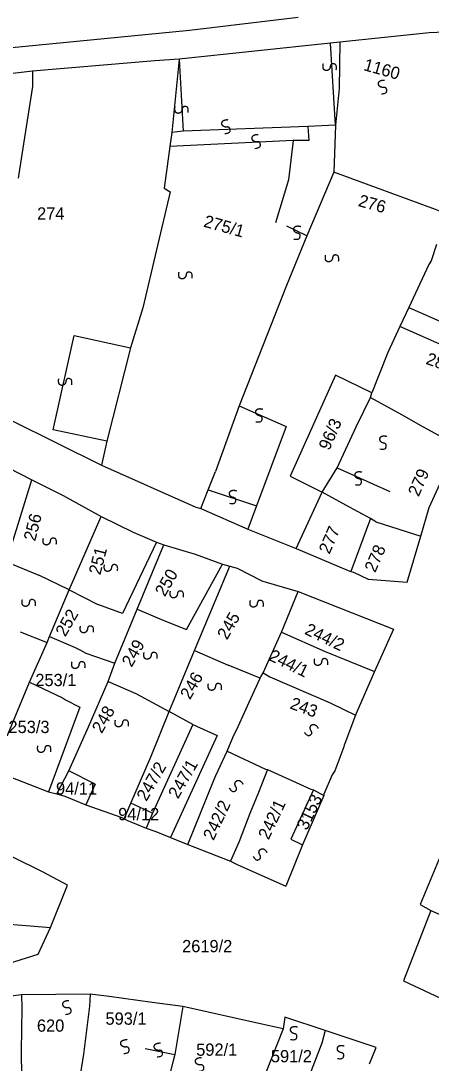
# Model space of a CAD drawing. Extents: x -581999 to -572728, y -1219553 to -1212032.
# Drawn here: x -577960.1 to -577893.2, y -1215897.4 to -1215727.3 of the extents above; entities that cross this region are included whole.
import ezdxf

# ---------------------------------------------------------------- set-up
doc = ezdxf.new("R2010")
doc.units = 0
for name, color, linetype in [('Vrstva 1', 7, 'Continuous'), ('Vrstva 2', 7, 'Continuous'), ('Vrstva 4', 7, 'Continuous'), ('Vrstva 6', 7, 'Continuous')]:
    doc.layers.add(name, color=color, linetype=linetype)

msp = doc.modelspace()

# ---------------------------------------------------------------- linework, layer by layer
at = {"layer": 'Vrstva 1'}
for p, q in [((-577914.875, -1215820.46), (-577899.323, -1215826.575)), ((-577899.323, -1215826.575), (-577902.4, -1215833.495)), ((-577920.562, -1215833.695), (-577919.467, -1215834.35)), ((-577919.467, -1215834.35), (-577909.636, -1215838.63)), ((-577932.027, -1215842.156), (-577935.92, -1215840.024)), ((-577952.272, -1215849.703), (-577949.027, -1215842.502)), ((-577932.027, -1215842.156), (-577938.602, -1215856.601)), ((-577932.027, -1215842.156), (-577928.047, -1215843.941)), ((-577928.047, -1215843.941), (-577935.66, -1215860.577)), ((-577954.237, -1215853.469), (-577952.272, -1215849.703)), ((-577947.946, -1215851.894), (-577952.272, -1215849.703)), ((-577947.946, -1215851.894), (-577949.503, -1215855.221)), ((-577912.387, -1215852.787), (-577916.053, -1215860.856)), ((-577955.583, -1215853.128), (-577954.237, -1215853.469)), ((-577954.237, -1215853.469), (-577952.893, -1215853.811)), ((-577952.893, -1215853.811), (-577949.503, -1215855.221)), ((-577949.503, -1215855.221), (-577943.63, -1215857.334)), ((-577938.602, -1215856.601), (-577942.149, -1215854.978)), ((-577943.63, -1215857.334), (-577943.22, -1215857.548)), ((-577938.602, -1215856.601), (-577939.64, -1215859.036)), ((-577916.053, -1215860.856), (-577914.156, -1215861.743)), ((-577965.024, -1215874.479), (-577955.221, -1215875.268))]:
    msp.add_line(p, q, dxfattribs=at)
for points in [[(-578004.439, -1215735.994), (-577979.974, -1215733.505), (-577932.565, -1215728.844), (-577914.873, -1215726.747)], [(-577893.475, -1215729.316), (-577908.044, -1215730.839)], [(-577887.111, -1215729.051), (-577888.413, -1215729.095), (-577893.475, -1215729.316)], [(-577908.044, -1215730.839), (-577909.594, -1215730.984), (-577934.288, -1215733.607)], [(-577908.044, -1215730.839), (-577908.164, -1215738.355)], [(-577938.249, -1215733.88), (-577958.201, -1215735.531)], [(-577934.288, -1215733.607), (-577938.249, -1215733.88)], [(-577934.288, -1215733.607), (-577935.437, -1215745.539)], [(-577958.201, -1215735.531), (-577967.4, -1215736.643)], [(-577958.201, -1215735.531), (-577958.194, -1215738.066), (-577959.92, -1215749.171)], [(-577908.164, -1215738.355), (-577908.747, -1215744.334)], [(-577935.437, -1215745.539), (-577935.767, -1215747.851), (-577936.735, -1215754.65), (-577935.747, -1215755.222)], [(-577908.747, -1215744.334), (-577909.051, -1215752.023)], [(-577959.92, -1215749.171), (-577960.495, -1215753.015)], [(-577909.051, -1215752.023), (-577913.463, -1215762.404)], [(-577889.742, -1215759.194), (-577892.459, -1215758.137), (-577909.051, -1215752.023)], [(-577935.747, -1215755.222), (-577940.182, -1215774.148)], [(-577913.463, -1215762.404), (-577916.782, -1215770.498)], [(-577892.293, -1215763.845), (-577893.174, -1215766.493), (-577893.575, -1215767.115)], [(-577893.575, -1215767.115), (-577896.808, -1215774.121), (-577898.27, -1215777.21)], [(-577916.782, -1215770.498), (-577924.472, -1215790.123)], [(-577940.182, -1215774.148), (-577942.179, -1215780.692)], [(-577898.27, -1215777.21), (-577900.261, -1215781.475)], [(-577890.394, -1215780.683), (-577898.27, -1215777.21)], [(-577942.179, -1215780.692), (-577946.038, -1215795.915)], [(-577900.261, -1215781.475), (-577902.825, -1215788.015), (-577908.754, -1215785.152), (-577916.152, -1215801.644), (-577910.928, -1215804.219)], [(-577905.385, -1215793.56), (-577903.08, -1215788.778), (-577902.825, -1215788.015)], [(-577969.091, -1215788.832), (-577946.913, -1215799.853)], [(-577924.472, -1215790.123), (-577928.332, -1215800.859)], [(-577903.08, -1215788.778), (-577898.028, -1215791.586)], [(-577898.028, -1215791.586), (-577894.501, -1215793.589)], [(-577908.514, -1215800.241), (-577905.385, -1215793.56)], [(-577894.501, -1215793.589), (-577888.86, -1215796.61)], [(-577946.038, -1215795.915), (-577946.913, -1215799.853)], [(-577893.473, -1215806.746), (-577888.86, -1215796.61)], [(-577966.075, -1215798.25), (-577958.277, -1215802.201)], [(-577946.913, -1215799.853), (-577931.561, -1215806.707), (-577930.729, -1215806.872)], [(-577910.928, -1215804.219), (-577908.514, -1215800.241)], [(-577929.531, -1215803.866), (-577928.332, -1215800.859)], [(-577962.426, -1215815.588), (-577958.277, -1215802.201)], [(-577958.277, -1215802.201), (-577953.167, -1215804.789)], [(-577953.167, -1215804.789), (-577946.984, -1215808.193)], [(-577930.729, -1215806.872), (-577929.531, -1215803.866)], [(-577915.18, -1215813.438), (-577910.928, -1215804.219)], [(-577907.103, -1215806.36), (-577910.928, -1215804.219)], [(-577930.729, -1215806.872), (-577923.087, -1215810.287)], [(-577903.089, -1215808.517), (-577907.103, -1215806.36)], [(-577894.839, -1215811.395), (-577893.473, -1215806.746)], [(-577952.183, -1215820.176), (-577946.984, -1215808.193)], [(-577946.984, -1215808.193), (-577941.742, -1215810.781)], [(-577903.089, -1215808.517), (-577906.285, -1215817.16)], [(-577902.178, -1215809.081), (-577903.089, -1215808.517)], [(-577923.087, -1215810.287), (-577915.18, -1215813.438)], [(-577902.178, -1215809.081), (-577894.839, -1215811.395)], [(-577941.742, -1215810.781), (-577937.977, -1215812.416)], [(-577906.285, -1215817.16), (-577905.861, -1215817.304), (-577903.461, -1215818.449), (-577897.102, -1215818.892), (-577894.839, -1215811.395)], [(-577937.977, -1215812.416), (-577943.49, -1215824.038), (-577947.54, -1215822.588)], [(-577941.096, -1215823.312), (-577936.767, -1215812.826)], [(-577937.977, -1215812.416), (-577936.767, -1215812.826)], [(-577936.767, -1215812.826), (-577931.656, -1215814.33)], [(-577915.18, -1215813.438), (-577906.708, -1215817.017), (-577906.285, -1215817.16)], [(-577962.426, -1215815.588), (-577957.127, -1215817.753)], [(-577931.656, -1215814.33), (-577927.22, -1215815.967)], [(-577936.777, -1215825.19), (-577933.073, -1215826.65), (-577927.22, -1215815.967)], [(-577931.744, -1215830.074), (-577926.01, -1215816.308)], [(-577927.22, -1215815.967), (-577926.01, -1215816.308)], [(-577926.01, -1215816.308), (-577924.799, -1215816.65), (-577920.768, -1215818.692), (-577920.079, -1215818.907)], [(-577952.183, -1215820.176), (-577957.127, -1215817.753)], [(-577920.079, -1215818.907), (-577914.875, -1215820.46)], [(-577955.403, -1215827.784), (-577952.183, -1215820.176)], [(-577952.183, -1215820.176), (-577947.54, -1215822.588)], [(-577917.584, -1215827.066), (-577914.875, -1215820.46)], [(-577944.781, -1215832.146), (-577941.096, -1215823.312)], [(-577941.096, -1215823.312), (-577936.777, -1215825.19)], [(-577960.177, -1215827.043), (-577955.779, -1215828.757)], [(-577920.562, -1215833.695), (-577917.584, -1215827.066)], [(-577917.584, -1215827.066), (-577910.435, -1215830.232)], [(-577958.653, -1215835.226), (-577955.779, -1215828.757)], [(-577955.779, -1215828.757), (-577955.403, -1215827.784)], [(-577955.403, -1215827.784), (-577951.235, -1215829.555), (-577950.362, -1215830.031)], [(-577950.362, -1215830.031), (-577949.488, -1215830.508)], [(-577949.488, -1215830.508), (-577944.781, -1215832.146)], [(-577935.92, -1215840.024), (-577931.744, -1215830.074)], [(-577931.744, -1215830.074), (-577926.293, -1215832.472)], [(-577910.435, -1215830.232), (-577902.4, -1215833.495)], [(-577945.866, -1215835.123), (-577944.781, -1215832.146)], [(-577921.048, -1215834.559), (-577926.293, -1215832.472)], [(-577921.048, -1215834.559), (-577920.968, -1215834.372), (-577920.562, -1215833.695)], [(-577902.4, -1215833.495), (-577905.378, -1215840.369), (-577905.506, -1215840.624)], [(-577963.145, -1215845.992), (-577958.653, -1215835.226)], [(-577958.653, -1215835.226), (-577953.275, -1215837.814)], [(-577949.027, -1215842.502), (-577945.866, -1215835.123)], [(-577945.866, -1215835.123), (-577941.339, -1215837.1)], [(-577922.592, -1215837.889), (-577921.048, -1215834.559)], [(-577941.339, -1215837.1), (-577935.92, -1215840.024)], [(-577952.826, -1215838.138), (-577950.453, -1215839.311), (-577955.583, -1215853.128)], [(-577953.275, -1215837.814), (-577952.826, -1215838.138)], [(-577924.624, -1215842.49), (-577922.592, -1215837.889)], [(-577909.636, -1215838.63), (-577905.506, -1215840.624)], [(-577938.846, -1215847.294), (-577935.92, -1215840.024)], [(-577905.506, -1215840.624), (-577907.275, -1215845.24), (-577907.339, -1215845.502)], [(-577928.442, -1215850.845), (-577928.272, -1215850.463), (-577926.448, -1215846.477), (-577925.536, -1215844.242), (-577924.624, -1215842.49)], [(-577907.339, -1215845.502), (-577907.404, -1215845.766), (-577908.902, -1215849.705)], [(-577943.22, -1215857.548), (-577942.149, -1215854.978), (-577938.846, -1215847.294)], [(-577926.448, -1215846.477), (-577920.202, -1215849.407), (-577919.856, -1215849.487)], [(-577964.591, -1215849.313), (-577962.979, -1215850.266), (-577955.583, -1215853.128)], [(-577919.856, -1215849.487), (-577921.308, -1215853.215)], [(-577919.856, -1215849.487), (-577912.814, -1215852.664)], [(-577932.863, -1215861.714), (-577928.612, -1215851.229), (-577928.442, -1215850.845)], [(-577908.902, -1215849.705), (-577909.301, -1215850.365), (-577910.661, -1215853.492), (-577910.655, -1215853.747)], [(-577912.814, -1215852.664), (-577912.387, -1215852.787), (-577910.655, -1215853.747)], [(-577921.308, -1215853.215), (-577922.758, -1215856.632)], [(-577910.655, -1215853.747), (-577914.156, -1215861.743), (-577916.872, -1215868.521)], [(-577943.22, -1215857.548), (-577942.81, -1215857.762), (-577939.64, -1215859.036), (-577938.054, -1215859.587), (-577935.66, -1215860.577), (-577932.863, -1215861.714)], [(-577922.758, -1215856.632), (-577924.5, -1215861.227), (-577925.874, -1215864.438)], [(-577932.863, -1215861.714), (-577925.874, -1215864.438)], [(-577891.436, -1215862.996), (-577894.958, -1215871.517), (-577893.212, -1215872.469)], [(-577956.449, -1215866.23), (-577961.589, -1215863.697)], [(-577925.874, -1215864.438), (-577924.799, -1215864.982), (-577916.872, -1215868.521)], [(-577957.258, -1215879.619), (-577955.221, -1215875.268), (-577952.498, -1215868.363), (-577956.449, -1215866.23)], [(-577893.212, -1215872.469), (-577897.684, -1215883.965), (-577878.749, -1215892.805)], [(-577893.212, -1215872.469), (-577870.918, -1215882.4)], [(-577968.078, -1215880.922), (-577968.744, -1215883.177), (-577957.258, -1215879.619)], [(-577959.997, -1215886.222), (-577970.158, -1215887.527)], [(-577959.997, -1215886.222), (-577959.941, -1215888.437), (-577960.044, -1215895.365)], [(-577948.785, -1215886.114), (-577959.997, -1215886.222)], [(-577948.785, -1215886.114), (-577948.897, -1215888.069), (-577949.89, -1215895.917)], [(-577933.688, -1215888.123), (-577938.681, -1215887.47), (-577945.704, -1215886.512), (-577948.785, -1215886.114)], [(-577933.688, -1215888.123), (-577934.978, -1215895.974), (-577935.27, -1215897.017)], [(-577921.3, -1215890.936), (-577933.688, -1215888.123)], [(-577910.46, -1215892.043), (-577917.047, -1215889.906), (-577917.315, -1215891.763)], [(-577917.315, -1215891.763), (-577921.3, -1215890.936)], [(-577917.315, -1215891.763), (-577920.313, -1215899.351)], [(-577910.46, -1215892.043), (-577910.986, -1215894.153)], [(-577903.226, -1215897.498), (-577902.163, -1215894.847), (-577910.46, -1215892.043)], [(-577960.044, -1215895.365), (-577959.935, -1215903.99)], [(-577910.986, -1215894.153), (-577913.643, -1215901.045)], [(-577949.89, -1215895.917), (-577950.427, -1215899.366), (-577952.456, -1215918.732)], [(-577935.27, -1215897.017), (-577936.203, -1215900.862)]]:
    msp.add_lwpolyline(points, dxfattribs=at)
at = {"layer": 'Vrstva 4'}
for p, q in [((-577908.747, -1215744.334), (-577909.594, -1215730.984)), ((-577934.288, -1215733.607), (-577933.617, -1215745.315)), ((-577933.617, -1215745.315), (-577935.437, -1215745.539)), ((-577913.261, -1215744.554), (-577933.617, -1215745.315)), ((-577908.747, -1215744.334), (-577913.261, -1215744.554)), ((-577913.261, -1215744.554), (-577913.134, -1215746.837)), ((-577915.663, -1215746.837), (-577916.422, -1215753.305)), ((-577916.422, -1215753.305), (-577918.571, -1215760.28)), ((-577896.808, -1215774.121), (-577891.271, -1215776.555)), ((-577939.83, -1215895.016), (-577934.978, -1215895.974))]:
    msp.add_line(p, q, dxfattribs=at)
for points in [[(-577913.134, -1215746.837), (-577915.663, -1215746.837), (-577935.767, -1215747.851)], [(-577913.463, -1215762.404), (-577916.711, -1215760.829)], [(-577946.038, -1215795.915), (-577954.801, -1215794.042), (-577951.367, -1215778.674), (-577942.179, -1215780.692)], [(-577924.472, -1215790.123), (-577916.836, -1215793.529), (-577921.679, -1215806.468)], [(-577908.514, -1215800.241), (-577899.902, -1215804.106)], [(-577929.531, -1215803.866), (-577921.679, -1215806.468)], [(-577921.679, -1215806.468), (-577923.087, -1215810.287)]]:
    msp.add_lwpolyline(points, dxfattribs=at)
at = {"layer": 'Vrstva 6'}
for points in [[(-577908.644, -1215735.345), (-577908.549, -1215734.494), (-577909.279, -1215734.282), (-577909.596, -1215734.536), (-577909.641, -1215734.952), (-577909.792, -1215735.259), (-577910.041, -1215735.426), (-577910.268, -1215735.47), (-577910.531, -1215735.414), (-577910.786, -1215735.15), (-577910.826, -1215734.54), (-577910.756, -1215734.371)], [(-577901.299, -1215739.272), (-577900.448, -1215739.183), (-577900.396, -1215738.425), (-577900.712, -1215738.169), (-577901.128, -1215738.214), (-577901.46, -1215738.132), (-577901.677, -1215737.924), (-577901.768, -1215737.712), (-577901.769, -1215737.443), (-577901.566, -1215737.138), (-577900.978, -1215736.968), (-577900.798, -1215737.001)], [(-577932.794, -1215742.32), (-577932.699, -1215741.469), (-577933.429, -1215741.257), (-577933.746, -1215741.511), (-577933.791, -1215741.927), (-577933.942, -1215742.234), (-577934.191, -1215742.401), (-577934.418, -1215742.445), (-577934.681, -1215742.389), (-577934.936, -1215742.125), (-577934.976, -1215741.515), (-577934.906, -1215741.346)], [(-577926.839, -1215745.739), (-577925.988, -1215745.65), (-577925.936, -1215744.892), (-577926.252, -1215744.636), (-577926.668, -1215744.681), (-577927, -1215744.599), (-577927.217, -1215744.391), (-577927.308, -1215744.179), (-577927.309, -1215743.91), (-577927.106, -1215743.605), (-577926.518, -1215743.435), (-577926.338, -1215743.468)], [(-577921.908, -1215748.149), (-577921.057, -1215748.06), (-577921.005, -1215747.302), (-577921.321, -1215747.046), (-577921.737, -1215747.091), (-577922.069, -1215747.009), (-577922.286, -1215746.801), (-577922.377, -1215746.589), (-577922.378, -1215746.32), (-577922.175, -1215746.015), (-577921.587, -1215745.845), (-577921.407, -1215745.878)], [(-577915.564, -1215762.932), (-577914.723, -1215763.084), (-577914.46, -1215762.37), (-577914.692, -1215762.036), (-577915.104, -1215761.963), (-577915.4, -1215761.791), (-577915.55, -1215761.53), (-577915.578, -1215761.301), (-577915.504, -1215761.043), (-577915.223, -1215760.807), (-577914.611, -1215760.809), (-577914.448, -1215760.891)], [(-577908.265, -1215766.543), (-577908.17, -1215765.692), (-577908.9, -1215765.48), (-577909.217, -1215765.734), (-577909.262, -1215766.15), (-577909.413, -1215766.457), (-577909.662, -1215766.624), (-577909.889, -1215766.668), (-577910.152, -1215766.612), (-577910.407, -1215766.348), (-577910.447, -1215765.738), (-577910.377, -1215765.569)], [(-577932.162, -1215769.333), (-577932.067, -1215768.482), (-577932.797, -1215768.27), (-577933.114, -1215768.524), (-577933.159, -1215768.94), (-577933.31, -1215769.247), (-577933.559, -1215769.414), (-577933.786, -1215769.458), (-577934.049, -1215769.402), (-577934.304, -1215769.138), (-577934.344, -1215768.528), (-577934.274, -1215768.359)], [(-577951.76, -1215786.708), (-577951.665, -1215785.857), (-577952.395, -1215785.645), (-577952.712, -1215785.899), (-577952.757, -1215786.315), (-577952.908, -1215786.622), (-577953.157, -1215786.789), (-577953.384, -1215786.833), (-577953.647, -1215786.777), (-577953.902, -1215786.513), (-577953.942, -1215785.903), (-577953.872, -1215785.734)], [(-577921.76, -1215792.735), (-577920.919, -1215792.887), (-577920.656, -1215792.173), (-577920.888, -1215791.839), (-577921.3, -1215791.766), (-577921.596, -1215791.594), (-577921.746, -1215791.333), (-577921.774, -1215791.104), (-577921.7, -1215790.846), (-577921.419, -1215790.61), (-577920.807, -1215790.612), (-577920.644, -1215790.694)], [(-577901.53, -1215797.174), (-577900.689, -1215797.326), (-577900.426, -1215796.612), (-577900.658, -1215796.278), (-577901.07, -1215796.205), (-577901.366, -1215796.033), (-577901.516, -1215795.772), (-577901.544, -1215795.543), (-577901.47, -1215795.285), (-577901.189, -1215795.049), (-577900.577, -1215795.051), (-577900.414, -1215795.133)], [(-577905.576, -1215803.007), (-577904.735, -1215803.159), (-577904.472, -1215802.445), (-577904.704, -1215802.111), (-577905.116, -1215802.038), (-577905.412, -1215801.866), (-577905.562, -1215801.605), (-577905.59, -1215801.376), (-577905.516, -1215801.118), (-577905.235, -1215800.882), (-577904.623, -1215800.884), (-577904.46, -1215800.966)], [(-577926.059, -1215806.051), (-577925.218, -1215806.203), (-577924.955, -1215805.489), (-577925.187, -1215805.155), (-577925.599, -1215805.082), (-577925.895, -1215804.91), (-577926.045, -1215804.649), (-577926.073, -1215804.42), (-577925.999, -1215804.162), (-577925.718, -1215803.926), (-577925.106, -1215803.928), (-577924.943, -1215804.01)], [(-577954.3, -1215812.743), (-577954.205, -1215811.892), (-577954.935, -1215811.68), (-577955.252, -1215811.934), (-577955.297, -1215812.35), (-577955.448, -1215812.657), (-577955.697, -1215812.824), (-577955.924, -1215812.868), (-577956.187, -1215812.812), (-577956.442, -1215812.548), (-577956.482, -1215811.938), (-577956.412, -1215811.769)], [(-577944.311, -1215817.055), (-577944.216, -1215816.204), (-577944.946, -1215815.992), (-577945.263, -1215816.246), (-577945.308, -1215816.662), (-577945.459, -1215816.969), (-577945.708, -1215817.136), (-577945.935, -1215817.18), (-577946.198, -1215817.124), (-577946.453, -1215816.86), (-577946.493, -1215816.25), (-577946.423, -1215816.081)], [(-577933.564, -1215821.367), (-577933.469, -1215820.516), (-577934.199, -1215820.304), (-577934.516, -1215820.558), (-577934.561, -1215820.974), (-577934.712, -1215821.281), (-577934.961, -1215821.448), (-577935.188, -1215821.492), (-577935.451, -1215821.436), (-577935.706, -1215821.172), (-577935.746, -1215820.562), (-577935.676, -1215820.393)], [(-577957.714, -1215822.761), (-577957.619, -1215821.91), (-577958.349, -1215821.698), (-577958.666, -1215821.952), (-577958.711, -1215822.368), (-577958.862, -1215822.675), (-577959.111, -1215822.842), (-577959.338, -1215822.886), (-577959.601, -1215822.83), (-577959.856, -1215822.566), (-577959.896, -1215821.956), (-577959.826, -1215821.787)], [(-577920.541, -1215822.888), (-577920.446, -1215822.037), (-577921.176, -1215821.825), (-577921.493, -1215822.079), (-577921.538, -1215822.495), (-577921.689, -1215822.802), (-577921.938, -1215822.969), (-577922.165, -1215823.013), (-577922.428, -1215822.957), (-577922.683, -1215822.693), (-577922.723, -1215822.083), (-577922.653, -1215821.914)], [(-577948.231, -1215827.073), (-577948.136, -1215826.222), (-577948.866, -1215826.01), (-577949.183, -1215826.264), (-577949.228, -1215826.68), (-577949.379, -1215826.987), (-577949.628, -1215827.154), (-577949.855, -1215827.198), (-577950.118, -1215827.142), (-577950.373, -1215826.878), (-577950.413, -1215826.268), (-577950.343, -1215826.099)], [(-577937.863, -1215831.385), (-577937.768, -1215830.534), (-577938.498, -1215830.322), (-577938.815, -1215830.576), (-577938.86, -1215830.992), (-577939.011, -1215831.299), (-577939.26, -1215831.466), (-577939.487, -1215831.51), (-577939.75, -1215831.454), (-577940.005, -1215831.19), (-577940.045, -1215830.58), (-577939.975, -1215830.411)], [(-577949.622, -1215832.907), (-577949.527, -1215832.056), (-577950.257, -1215831.844), (-577950.574, -1215832.098), (-577950.619, -1215832.514), (-577950.77, -1215832.821), (-577951.019, -1215832.988), (-577951.246, -1215833.032), (-577951.509, -1215832.976), (-577951.764, -1215832.712), (-577951.804, -1215832.102), (-577951.734, -1215831.933)], [(-577910.046, -1215832.399), (-577909.951, -1215831.548), (-577910.681, -1215831.336), (-577910.998, -1215831.59), (-577911.043, -1215832.006), (-577911.194, -1215832.313), (-577911.443, -1215832.48), (-577911.67, -1215832.524), (-577911.933, -1215832.468), (-577912.188, -1215832.204), (-577912.228, -1215831.594), (-577912.158, -1215831.425)], [(-577927.369, -1215836.457), (-577927.274, -1215835.606), (-577928.004, -1215835.394), (-577928.321, -1215835.648), (-577928.366, -1215836.064), (-577928.517, -1215836.371), (-577928.766, -1215836.538), (-577928.993, -1215836.582), (-577929.256, -1215836.526), (-577929.511, -1215836.262), (-577929.551, -1215835.652), (-577929.481, -1215835.483)], [(-577942.541, -1215842.419), (-577942.446, -1215841.568), (-577943.176, -1215841.356), (-577943.493, -1215841.61), (-577943.538, -1215842.026), (-577943.689, -1215842.333), (-577943.938, -1215842.5), (-577944.165, -1215842.544), (-577944.428, -1215842.488), (-577944.683, -1215842.224), (-577944.723, -1215841.614), (-577944.653, -1215841.445)], [(-577913.854, -1215843.382), (-577913.374, -1215844.089), (-577912.68, -1215843.778), (-577912.603, -1215843.378), (-577912.839, -1215843.033), (-577912.924, -1215842.701), (-577912.842, -1215842.411), (-577912.698, -1215842.231), (-577912.462, -1215842.103), (-577912.097, -1215842.139), (-577911.67, -1215842.578), (-577911.615, -1215842.751)], [(-577955.185, -1215846.604), (-577955.09, -1215845.753), (-577955.82, -1215845.541), (-577956.137, -1215845.795), (-577956.182, -1215846.211), (-577956.333, -1215846.518), (-577956.582, -1215846.685), (-577956.809, -1215846.729), (-577957.072, -1215846.673), (-577957.327, -1215846.409), (-577957.367, -1215845.799), (-577957.297, -1215845.63)], [(-577926.119, -1215852.513), (-577925.639, -1215853.22), (-577924.945, -1215852.909), (-577924.868, -1215852.509), (-577925.104, -1215852.164), (-577925.189, -1215851.832), (-577925.107, -1215851.542), (-577924.963, -1215851.362), (-577924.727, -1215851.234), (-577924.362, -1215851.27), (-577923.935, -1215851.709), (-577923.88, -1215851.882)], [(-577922.2, -1215863.674), (-577921.72, -1215864.381), (-577921.026, -1215864.07), (-577920.949, -1215863.67), (-577921.185, -1215863.325), (-577921.27, -1215862.993), (-577921.188, -1215862.703), (-577921.044, -1215862.523), (-577920.808, -1215862.395), (-577920.443, -1215862.431), (-577920.016, -1215862.87), (-577919.961, -1215863.043)], [(-577952.768, -1215889.444), (-577951.917, -1215889.355), (-577951.865, -1215888.597), (-577952.181, -1215888.341), (-577952.597, -1215888.386), (-577952.929, -1215888.304), (-577953.146, -1215888.096), (-577953.237, -1215887.884), (-577953.238, -1215887.615), (-577953.035, -1215887.31), (-577952.447, -1215887.14), (-577952.267, -1215887.173)], [(-577916.094, -1215893.519), (-577915.253, -1215893.671), (-577914.99, -1215892.957), (-577915.222, -1215892.623), (-577915.634, -1215892.55), (-577915.93, -1215892.378), (-577916.08, -1215892.117), (-577916.108, -1215891.888), (-577916.034, -1215891.63), (-577915.753, -1215891.394), (-577915.141, -1215891.396), (-577914.978, -1215891.478)], [(-577943.313, -1215895.827), (-577942.462, -1215895.738), (-577942.41, -1215894.98), (-577942.726, -1215894.724), (-577943.142, -1215894.769), (-577943.474, -1215894.687), (-577943.691, -1215894.479), (-577943.782, -1215894.267), (-577943.783, -1215893.998), (-577943.58, -1215893.693), (-577942.992, -1215893.523), (-577942.812, -1215893.556)], [(-577937.858, -1215896.374), (-577937.007, -1215896.285), (-577936.955, -1215895.527), (-577937.271, -1215895.271), (-577937.687, -1215895.316), (-577938.019, -1215895.234), (-577938.236, -1215895.026), (-577938.327, -1215894.814), (-577938.328, -1215894.545), (-577938.125, -1215894.24), (-577937.537, -1215894.07), (-577937.357, -1215894.103)], [(-577908.458, -1215896.62), (-577907.617, -1215896.772), (-577907.354, -1215896.058), (-577907.586, -1215895.724), (-577907.998, -1215895.651), (-577908.294, -1215895.479), (-577908.444, -1215895.218), (-577908.472, -1215894.989), (-577908.398, -1215894.731), (-577908.117, -1215894.495), (-577907.505, -1215894.497), (-577907.342, -1215894.579)], [(-577931.13, -1215898.745), (-577930.279, -1215898.656), (-577930.227, -1215897.898), (-577930.543, -1215897.642), (-577930.959, -1215897.687), (-577931.291, -1215897.605), (-577931.508, -1215897.397), (-577931.599, -1215897.185), (-577931.6, -1215896.916), (-577931.397, -1215896.611), (-577930.809, -1215896.441), (-577930.629, -1215896.474)]]:
    msp.add_open_spline(points, degree=2, dxfattribs=at)

# ---------------------------------------------------------------- texts
at = {"layer": 'Vrstva 2'}
for s, rotation, p in [('1160', 344.31466, (-577904.33, -1215735.36)), ('276', 344.31466, (-577905.186, -1215757.536)), ('275/1', 344.31466, (-577930.407, -1215760.895)), ('280', 340.98381, (-577894.172, -1215783.277)), ('96/3', 66.38021, (-577909.781, -1215797.543)), ('279', 66.38021, (-577895.213, -1215805.077)), ('256', 75.54785, (-577957.749, -1215812.337)), ('277', 66.38021, (-577909.768, -1215814.459)), ('251', 75.54785, (-577947.119, -1215817.832)), ('278', 66.38021, (-577902.307, -1215817.469)), ('250', 60.20178, (-577936.602, -1215821.401)), ('252', 60.20178, (-577952.832, -1215827.944)), ('245', 60.20178, (-577926.466, -1215828.443)), ('244/2', 334.12269, (-577913.955, -1215827.307)), ('249', 60.20178, (-577942.017, -1215832.9)), ('244/1', 334.12269, (-577919.793, -1215831.576)), ('246', 60.20178, (-577932.504, -1215838.202)), ('243', 339.46942, (-577916.344, -1215839.477)), ('248', 60.20178, (-577946.887, -1215843.72)), ('247/2', 60.20178, (-577939.605, -1215854.791)), ('247/1', 60.20178, (-577934.457, -1215854.39)), ('242/2', 64.79796, (-577928.666, -1215861.17)), ('242/1', 64.79796, (-577919.68, -1215861.057)), ('3153', 64.79796, (-577913.413, -1215859.518))]:
    msp.add_text(s, height=2, rotation=rotation, dxfattribs=at).set_placement(p)
for s, p in [('274', (-577957.43, -1215759.769)), ('253/1', (-577957.719, -1215835.875)), ('253/3', (-577962.093, -1215843.534)), ('94/11', (-577954.345, -1215853.579)), ('94/12', (-577944.204, -1215857.753)), ('2619/2', (-577933.781, -1215879.292)), ('620', (-577957.458, -1215892.256)), ('593/1', (-577946.278, -1215891.118)), ('592/1', (-577931.486, -1215896.183)), ('591/2', (-577919.309, -1215897.249))]:
    msp.add_text(s, height=2, dxfattribs=at).set_placement(p)

doc.saveas('drawing.dxf')
